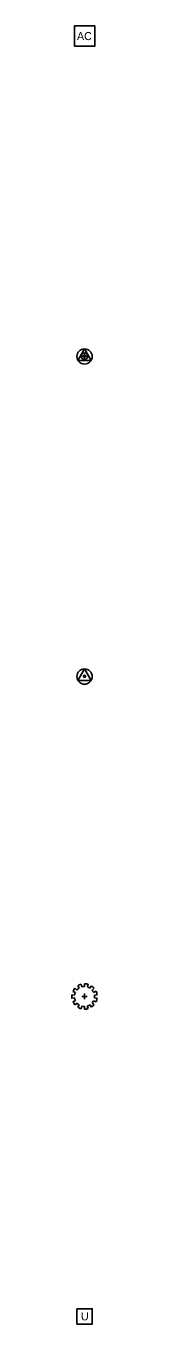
# Model space of a CAD drawing. Extents: x 98 to 2902, y -6 to 903.
# Drawn here: x 1098 to 1102, y -1.2 to 201.6 of the extents above; entities that cross this region are included whole.
import ezdxf

# ---------------------------------------------------------------- set-up
doc = ezdxf.new("R2010")
doc.units = 0
for name, color, linetype in [('Default', 7, 'Continuous'), ('V-SITE-OTLN', 7, 'Continuous'), ('V-SITE-VEGE', 7, 'Continuous'), ('V-SURV-DATA', 7, 'Continuous'), ('V-UTIL-JBOX', 7, 'Continuous')]:
    doc.layers.add(name, color=color, linetype=linetype)

# ---------------------------------------------------------------- blocks, each defined once
blk = doc.blocks.new('SurveyPointCell')
at = {"layer": 'Default'}
for p, q in [((-0.5, 0), (0.5, 0)), ((0, -0.5), (0, 0.5))]:
    blk.add_line(p, q, dxfattribs=at)
blk.add_circle((0, 0), 0.5, dxfattribs=at)

msp = doc.modelspace()

# ---------------------------------------------------------------- linework, layer by layer
at = {"layer": 'V-SITE-OTLN'}
msp.add_lwpolyline([(1098.41, 198.41), (1101.59, 198.41), (1101.59, 201.59), (1098.41, 201.59)], close=True, dxfattribs=at)
at = {"layer": 'V-SITE-VEGE'}
for p, q in [((1098.58, 50.61), (1098.19, 50.78)), ((1098.49, 51.26), (1098.81, 50.98)), ((1099.17, 51.3), (1098.93, 51.65)), ((1099.46, 51.89), (1099.56, 51.47)), ((1100, 51.53), (1100.01, 51.96)), ((1100.57, 51.88), (1100.45, 51.47)), ((1100.84, 51.29), (1101.08, 51.64)), ((1101.51, 51.27), (1101.19, 50.99)), ((1101.42, 50.62), (1101.8, 50.82)), ((1098.03, 50.25), (1098.46, 50.18)), ((1098.46, 49.76), (1098.04, 49.69)), ((1098.19, 49.16), (1098.58, 49.35)), ((1098.83, 48.96), (1098.5, 48.68)), ((1098.94, 48.3), (1099.15, 48.68)), ((1099.58, 50), (1100.42, 50)), ((1100, 50.42), (1100, 49.58)), ((1101.08, 48.31), (1100.85, 48.68)), ((1101.17, 48.95), (1101.5, 48.68)), ((1101.81, 49.15), (1101.41, 49.31)), ((1101.97, 50.25), (1101.54, 50.19)), ((1101.54, 49.75), (1101.97, 49.7)), ((1099.58, 48.48), (1099.46, 48.07)), ((1100, 47.99), (1100, 48.42)), ((1100.43, 48.49), (1100.56, 48.08))]:
    msp.add_line(p, q, dxfattribs=at)
for radius, start, end in [(1.98, 139.7777, 156.0738), (1.56, 122.254, 140.086), (1.98, 105.972, 122.5562), (1.56, 89.9461, 106.3473), (1.98, 73.2952, 89.5718), (1.56, 57.451, 73.0843), (1.98, 40.7122, 57.1166), (1.56, 24.4529, 40.4774), (1.98, 7.9671, 24.8625), (1.98, 172.27, 188.583), (1.98, 204.5394, 220.9852), (1.56, 156.0557, 172.7558), (1.56, 188.0619, 204.0332), (1.56, 221.2062, 236.7795), (1.56, 285.9559, 303.0564), (1.98, 302.8434, 319.0222), (1.56, 318.6432, 334.5795), (1.56, 351.5431, 7.6203), (1.98, 335.3123, 351.7042), (1.98, 237.6108, 254.1981), (1.56, 254.31, 270.043), (1.98, 270.0356, 286.342)]:
    msp.add_arc((1100, 49.98), radius, start, end, dxfattribs=at)
at = {"layer": 'V-SURV-DATA'}
for p, q in [((1100, 151.14), (1098.97, 149.35)), ((1100, 151.14), (1098.97, 149.35)), ((1100, 151.14), (1101.03, 149.35)), ((1100, 151.14), (1101.03, 149.35)), ((1098.97, 149.35), (1101.03, 149.35)), ((1098.97, 149.35), (1101.03, 149.35)), ((1100, 101.14), (1098.97, 99.35)), ((1100, 101.14), (1101.03, 99.35)), ((1098.97, 99.35), (1101.03, 99.35))]:
    msp.add_line(p, q, dxfattribs=at)
for centre in [(1100, 149.95), (1100, 149.95), (1100, 99.95)]:
    msp.add_circle(centre, 1.19, dxfattribs=at)
for centre in [(1100, 150), (1100, 150), (1100, 100)]:
    msp.add_arc(centre, 0.165, 92.2877, 90.5674, dxfattribs=at)
at = {"layer": 'V-UTIL-JBOX'}
msp.add_lwpolyline([(1098.81, 1.19), (1101.19, 1.19), (1101.19, -1.19), (1098.81, -1.19)], close=True, dxfattribs=at)

# ---------------------------------------------------------------- block references
at = {"layer": 'Default'}
msp.add_blockref('SurveyPointCell', (1100, 150), dxfattribs=at)
msp.add_blockref('SurveyPointCell', (1100, 150), dxfattribs=at)

# ---------------------------------------------------------------- texts
at = {"layer": 'V-SITE-OTLN'}
msp.add_text('AC', height=1.25, dxfattribs=at).set_placement((1098.82, 199.38))
at = {"layer": 'V-UTIL-JBOX'}
msp.add_text('U', height=1.25, dxfattribs=at).set_placement((1099.44, -0.62))

doc.saveas('drawing.dxf')
